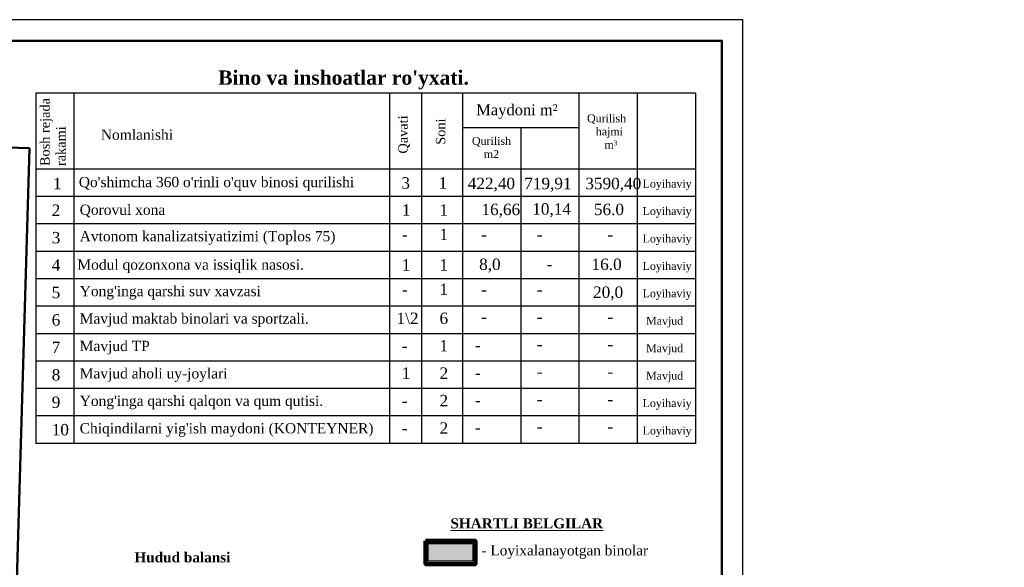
# Model space of a CAD drawing. Header units: millimetres. Extents: x -257011 to 237647566, y 2784933 to 6706507.
# Tile 399 of 451: x 10963000 to 11080253, y 5200082 to 5265260. Entities that reach past the tile are written whole.
import ezdxf

# ---------------------------------------------------------------- set-up
doc = ezdxf.new("R2010")
doc.units = ezdxf.units.MM
doc.header["$LTSCALE"] = 1000
doc.header["$XCLIPFRAME"] = 0
doc.layers.add('(040) Ограда', color=7, linetype='Continuous')
doc.layers.add('Та', color=250, linetype='Continuous', lineweight=25)
doc.layers.add('Ф А С А Д', color=250, linetype='Continuous', lineweight=15)
doc.styles.get("Standard").update_dxf_attribs({"font": 'ARIALN.TTF'})
doc.linetypes.add('KANALIS_K', pattern='A,1,["<",Standard,S=1.8,R=0,X=-0.9,Y=-0.9],3,-1,["К",Standard,S=1.8,R=0,X=-0.9,Y=-0.9],-1,10', length=16)
picture_1 = doc.add_image_def('image1.jpg', size_in_pixel=(9921, 7016))

# ---------------------------------------------------------------- blocks, each defined once
blk = doc.blocks.new('*U1625')
at = {"color": 1, "lineweight": 30, "ltscale": 1000}
blk.add_line((0, -1467), (0, 0), dxfattribs=at)
blk = doc.blocks.new('*U1626')
at = {"color": 0, "linetype": 'ByBlock', "lineweight": -2, "transparency": 16777216}
for p, rotation in [((4094707, -1160507), 59.99999999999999), ((4094707, -1161241), 120), ((4095978, -1161241), 240), ((4095978, -1160507), 299.9999999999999), ((4095342, -1161607), 180)]:
    blk.add_blockref('*U1625', p, dxfattribs=dict(at, rotation=rotation))
blk.add_blockref('*U1625', (4095342, -1160141), dxfattribs=at)
blk = doc.blocks.new('dghtfhs')
at = {"color": 1, "lineweight": 60, "ltscale": 1000}
blk.add_circle((4095342, -1160874), 392, dxfattribs=at)
at = {"lineweight": 50}
blk.add_blockref('*U1626', (0, 0), dxfattribs=at)
at = {"lineweight": 50, "ltscale": 1000}
image = blk.add_image(picture_1, insert=(4006014, -1032674), size_in_units=(238817, 168888), rotation=-90, dxfattribs=at)
image.set_boundary_path([(2317.04, 1251.37), (7352.33, 5965.575)])
blk = doc.blocks.new('Bino va inshoot ruyxati')
at = {"lineweight": 30}
for p, q in [((4115695, -1229361), (4032202, -1229361)), ((4032202, -1229361), (4032202, -1273674)), ((4037005, -1229361), (4037005, -1273674)), ((4076980, -1229361), (4076980, -1242438)), ((4081016, -1229361), (4081016, -1273674)), ((4086211, -1229361), (4086211, -1273674)), ((4100953, -1229361), (4100953, -1273674)), ((4108324, -1229361), (4108324, -1273674)), ((4115695, -1229361), (4115695, -1273674)), ((4086211, -1233705), (4100953, -1233705)), ((4093582, -1233705), (4093582, -1273674)), ((4115695, -1238968), (4032202, -1238968)), ((4115695, -1242438), (4032202, -1242438)), ((4076980, -1242438), (4076980, -1273674)), ((4115695, -1245909), (4032202, -1245909)), ((4115695, -1249380), (4032202, -1249380)), ((4115695, -1252850), (4032202, -1252850)), ((4115695, -1256321), (4032202, -1256321)), ((4115695, -1259791), (4032202, -1259791)), ((4115695, -1263262), (4032202, -1263262)), ((4115695, -1266733), (4032202, -1266733)), ((4115695, -1270203), (4032202, -1270203)), ((4115695, -1273674), (4032202, -1273674))]:
    blk.add_line(p, q, dxfattribs=at)
at = {"lineweight": 30, "insert": (4071155, -1226498), "char_height": 2000, "width": 68840.79, "attachment_point": 2}
blk.add_mtext("{\\fTimes New Roman|b1|i0|c204|p18;\\H0.9x;Bino va inshoatlar ro'yxati.\\P\\H1.11111x;                         }", dxfattribs=at)
at = {"color": 7, "lineweight": 30, "attachment_point": 1}
for s, insert, char_height, width in [('{\\fTimes New Roman|b0|i0|c204|p18;\\C256;Maydoni m²}', (4087945, -1230777), 1382.45, 10751.31), ('\\pi2351.83787;{\\fTimes New Roman|b0|i0|c204|p18;\\C256;Qurilish         \\P\\pi2708.16847;  hajmi\\P\\pi3422.97631;   m³}', (4099623, -1232044), 998.43, 9474.85), ('{\\fTimes New Roman|b0|i0|c204|p18;\\C256;Qurilish\\P    m2}', (4087408, -1234909), 998.43, 9474.85), ('{\\fTimes New Roman|b0|i0|c0|p18;\\C256;Loyihaviy}', (4109012, -1240312), 998.43, 9474.85), ('{\\fTimes New Roman|b0|i0|c0|p18;\\C256;Loyihaviy}', (4109012, -1243782), 998.43, 9474.85), ('{\\fTimes New Roman|b0|i0|c0|p18;\\C256;Loyihaviy}', (4109012, -1247253), 998.43, 9474.85), ('{\\fTimes New Roman|b0|i0|c0|p18;\\C256;Loyihaviy}', (4109012, -1250724), 998.43, 9474.85), ('{\\fTimes New Roman|b0|i0|c0|p18;\\C256;Loyihaviy}', (4109012, -1254194), 998.43, 9474.85), ('{\\fTimes New Roman|b0|i0|c0|p18;\\C256;Mavjud}', (4109448, -1257665), 998.43, 9474.85), ('{\\fTimes New Roman|b0|i0|c0|p18;\\C256;Mavjud}', (4109448, -1261135), 998.43, 9474.85), ('{\\fTimes New Roman|b0|i0|c0|p18;\\C256;Mavjud}', (4109448, -1264606), 998.43, 9474.85), ('{\\fTimes New Roman|b0|i0|c0|p18;\\C256;Loyihaviy}', (4109012, -1268076), 998.43, 9474.85), ('{\\fTimes New Roman|b0|i0|c0|p18;\\C256;Loyihaviy}', (4109012, -1271547), 998.43, 9474.85)]:
    blk.add_mtext(s, dxfattribs=dict(at, insert=insert, char_height=char_height, width=width))
at = {"layer": 'Та', "lineweight": 30, "char_height": 1200.8, "width": 12131.89, "attachment_point": 1, "rotation": 90}
for s, insert in [('{\\fTimes New Roman|b0|i0|c204|p18;Bosh rejada rakami}', (4032763, -1238595)), ('{\\fTimes New Roman|b0|i0|c204|p18;Qavati}', (4078072, -1237013)), ('{\\fTimes New Roman|b0|i0|c204|p18;Soni}', (4082834, -1235894))]:
    blk.add_mtext(s, dxfattribs=dict(at, insert=insert))
at = {"layer": 'Та', "lineweight": 30, "attachment_point": 1}
for s, insert, char_height, width in [('{\\fTimes New Roman|b0|i0|c204|p18;Nomlanishi}', (4040431, -1233964), 1296.87, 34217.26), ("\\pt11286.52544;{\\fTimes New Roman|b0|i0|c204|p18;Qo'shimcha \\fTimes New Roman|b0|i0|c0|p18;360\\fTimes New Roman|b0|i0|c204|p18; o'rinli o'quv binosi qurilishi}", (4037649, -1239962), 1296.867, 41312.95), ('{\\fTimes New Roman|b0|i0|c204|p18;1}', (4034378, -1240083), 1440.96, 10311.19), ('{\\fTimes New Roman|b0|i0|c0|p18;3}', (4078476, -1240004), 1440.96, 10311.19), ('{\\fTimes New Roman|b0|i0|c204|p18;1}', (4083192, -1240004), 1440.96, 10311.19), ('{\\fTimes New Roman|b0|i0|c0|p18;422,40}', (4086875, -1240065), 1440.96, 10311.19), ('{\\fTimes New Roman|b0|i0|c0|p18;719,91}', (4094025, -1240073), 1440.96, 10311.19), ('{\\fTimes New Roman|b0|i0|c0|p18;3590,40}', (4101758, -1240073), 1440.96, 10311.19), ('{\\fTimes New Roman|b0|i0|c204|p18;2}', (4034220, -1243451), 1440.96, 10311.19), ('{\\fTimes New Roman|b0|i0|c0|p18;Qorovul xona}', (4037762, -1243463), 1296.87, 36602.28), ('{\\fTimes New Roman|b0|i0|c0|p18;1}', (4078545, -1243422), 1440.96, 10311.19), ('{\\fTimes New Roman|b0|i0|c0|p18;1}', (4083306, -1243422), 1440.96, 10311.19), ('{\\fTimes New Roman|b0|i0|c0|p18;16,66}', (4088612, -1243352), 1440.96, 10311.19), ('{\\fTimes New Roman|b0|i0|c0|p18;10,14}', (4095039, -1243292), 1440.96, 10311.19), ('{\\fTimes New Roman|b0|i0|c0|p18;56.0}', (4102844, -1243354), 1440.96, 10311.19), ('{\\fTimes New Roman|b0|i0|c204|p18;3}', (4034220, -1246922), 1440.96, 10311.19), ('{\\fTimes New Roman|b0|i0|c0|p18;Avtonom kanalizatsiyatizimi (Toplos 75)}', (4037762, -1246812), 1296.87, 36602.28), ('{\\fTimes New Roman|b0|i0|c0|p18;-}', (4078545, -1246511), 1440.96, 10311.19), ('{\\fTimes New Roman|b0|i0|c204|p18;1}', (4083306, -1246511), 1440.96, 10311.19), ('{\\fTimes New Roman|b0|i0|c0|p18;-}', (4088572, -1246511), 1440.96, 10311.19), ('{\\fTimes New Roman|b0|i0|c0|p18;-}', (4095620, -1246511), 1440.96, 10311.19), ('{\\fTimes New Roman|b0|i0|c0|p18;-}', (4104555, -1246511), 1440.96, 10311.19), ('{\\fTimes New Roman|b0|i0|c0|p18;4}', (4034220, -1250392), 1440.96, 10311.19), ('{\\fTimes New Roman|b0|i0|c0|p18;Modul qozonxona va issiqlik nasosi\\fTimes New Roman|b0|i0|c204|p18;.}', (4037464, -1250404), 1296.867, 36602.28), ('{\\fTimes New Roman|b0|i0|c0|p18;1}', (4078521, -1250363), 1440.96, 10311.19), ('{\\fTimes New Roman|b0|i0|c0|p18;1}', (4083282, -1250363), 1440.96, 10311.19), ('{\\fTimes New Roman|b0|i0|c0|p18;8,0}', (4088314, -1250293), 1440.96, 10311.19), ('{\\fTimes New Roman|b0|i0|c204|p18;-}', (4096868, -1250254), 1440.96, 4084.2), ('{\\fTimes New Roman|b0|i0|c0|p18;16.0}', (4102546, -1250295), 1440.96, 10311.19), ("{\\fTimes New Roman|b0|i0|c0|p18;Yong'inga qarshi suv xavzasi}", (4037762, -1253753), 1296.87, 36602.28), ('{\\fTimes New Roman|b0|i0|c204|p18;1}', (4083306, -1253453), 1440.96, 10311.19), ('{\\fTimes New Roman|b0|i0|c0|p18;5}', (4034220, -1253863), 1440.96, 10311.19), ('{\\fTimes New Roman|b0|i0|c0|p18;-}', (4078545, -1253453), 1440.96, 10311.19), ('{\\fTimes New Roman|b0|i0|c0|p18;-}', (4088572, -1253453), 1440.96, 10311.19), ('{\\fTimes New Roman|b0|i0|c0|p18;-}', (4095620, -1253453), 1440.96, 10311.19), ('{\\fTimes New Roman|b0|i0|c0|p18;20,0}', (4102737, -1253822), 1440.96, 10311.19), ('{\\fTimes New Roman|b0|i0|c0|p18;6}', (4034220, -1257333), 1440.96, 10311.19), ('{\\fTimes New Roman|b0|i0|c0|p18;Mavjud maktab binolari va sportzali.}', (4037762, -1257224), 1296.87, 36602.28), ('{\\fTimes New Roman|b0|i0|c204|p18;1\\fTimes New Roman|b0|i0|c0|p18;\\\\2}', (4077866, -1257127), 1440.96, 10311.19), ('{\\fTimes New Roman|b0|i0|c0|p18;6}', (4083306, -1257125), 1440.96, 10311.19), ('{\\fTimes New Roman|b0|i0|c0|p18;-}', (4088572, -1256923), 1440.96, 10311.19), ('{\\fTimes New Roman|b0|i0|c0|p18;-}', (4095620, -1256923), 1440.96, 10311.19), ('{\\fTimes New Roman|b0|i0|c0|p18;-}', (4104555, -1256923), 1440.96, 10311.19), ('{\\fTimes New Roman|b0|i0|c0|p18;7}', (4034220, -1260804), 1440.96, 10311.19), ('{\\fTimes New Roman|b0|i0|c0|p18;Mavjud TP}', (4037762, -1260695), 1296.87, 36602.28), ('{\\fTimes New Roman|b0|i0|c204|p18;1}', (4083306, -1260594), 1440.96, 10311.19), ('{\\fTimes New Roman|b0|i0|c0|p18;-}', (4078520, -1260597), 1440.96, 10311.19), ('{\\fTimes New Roman|b0|i0|c0|p18;-}', (4087797, -1260525), 1440.96, 10311.19), ('{\\fTimes New Roman|b0|i0|c0|p18;-}', (4095620, -1260394), 1440.96, 10311.19), ('{\\fTimes New Roman|b0|i0|c0|p18;-}', (4104555, -1260394), 1440.96, 10311.19), ('{\\fTimes New Roman|b0|i0|c0|p18;8}', (4034220, -1264274), 1440.96, 10311.19), ('{\\fTimes New Roman|b0|i0|c0|p18;Mavjud aholi uy-joylari}', (4037762, -1264165), 1296.87, 36602.28), ('{\\fTimes New Roman|b0|i0|c204|p18;1}', (4078520, -1264068), 1440.96, 10311.19), ('{\\fTimes New Roman|b0|i0|c0|p18;2}', (4083306, -1264064), 1440.96, 10311.19), ('{\\fTimes New Roman|b0|i0|c0|p18;-}', (4087797, -1263996), 1440.96, 10311.19), ('{\\fTimes New Roman|b0|i0|c0|p18;-}', (4095620, -1263864), 1440.96, 10311.19), ('{\\fTimes New Roman|b0|i0|c0|p18;-}', (4104555, -1263864), 1440.96, 10311.19), ('{\\fTimes New Roman|b0|i0|c0|p18;9}', (4034220, -1267745), 1440.96, 10311.19), ("{\\fTimes New Roman|b0|i0|c0|p18;Yong'inga qarshi qalqon va qum qutisi.}", (4037762, -1267636), 1296.87, 36602.28), ('{\\fTimes New Roman|b0|i0|c0|p18;-}', (4078520, -1267539), 1440.96, 10311.19), ('{\\fTimes New Roman|b0|i0|c0|p18;2}', (4083306, -1267535), 1440.96, 10311.19), ('{\\fTimes New Roman|b0|i0|c0|p18;-}', (4087797, -1267467), 1440.96, 10311.19), ('{\\fTimes New Roman|b0|i0|c0|p18;-}', (4095620, -1267335), 1440.96, 10311.19), ('{\\fTimes New Roman|b0|i0|c0|p18;-}', (4104555, -1267335), 1440.96, 10311.19), ("{\\fTimes New Roman|b0|i0|c0|p18;Chiqindilarni yig'ish maydoni (KONTEYNER)}", (4037762, -1271106), 1296.87, 41312.95), ('{\\fTimes New Roman|b0|i0|c0|p18;2}', (4083306, -1271005), 1440.96, 10311.19), ('{\\fTimes New Roman|b0|i0|c0|p18;10}', (4034220, -1271216), 1440.96, 10311.19), ('{\\fTimes New Roman|b0|i0|c0|p18;-}', (4078520, -1271009), 1440.96, 10311.19), ('{\\fTimes New Roman|b0|i0|c0|p18;-}', (4087797, -1270937), 1440.96, 10311.19), ('{\\fTimes New Roman|b0|i0|c0|p18;-}', (4095620, -1270805), 1440.96, 10311.19), ('{\\fTimes New Roman|b0|i0|c0|p18;-}', (4104555, -1270805), 1440.96, 10311.19)]:
    blk.add_mtext(s, dxfattribs=dict(at, insert=insert, char_height=char_height, width=width))

msp = doc.modelspace()

# ---------------------------------------------------------------- hatches: boundary and pattern name
at = {"layer": '(040) Ограда', "linetype": 'KANALIS_K', "ltscale": 1000}
h = msp.add_hatch(color=256, dxfattribs=at)
h.set_gradient(color1=(255, 0, 0), color2=(209, 0, 0), one_color=1, tint=0.41, name='INVSPHERICAL')
h.paths.add_polyline_path([(11016951.52, 5202901.721), (11011662.532, 5202901.721), (11011662.532, 5200794.666), (11016951.52, 5200794.666)])

# ---------------------------------------------------------------- linework, layer by layer
at = {"color": 5}
msp.add_lwpolyline([(10839128.298, 5116760.058), (11049128.298, 5116760.058), (11049128.298, 5265260.058), (10839128.298, 5265260.058)], close=True, dxfattribs=at)
at = {"lineweight": 120}
msp.add_lwpolyline([(11011340.701, 5203223.551), (11017273.35, 5203223.551), (11017273.35, 5200472.836), (11011340.701, 5200472.836)], close=True, dxfattribs=at)
at = {"lineweight": 30}
msp.add_lwpolyline([(11011662.532, 5202901.721), (11016951.52, 5202901.721), (11016951.52, 5200794.666), (11011662.532, 5200794.666)], close=True, dxfattribs=at)
at = {"layer": 'Ф А С А Д', "color": 5, "lineweight": 50}
msp.add_lwpolyline([(10849128.298, 5119260.058), (11046628.298, 5119260.058), (11046628.298, 5262760.058), (10849128.298, 5262760.058)], close=True, dxfattribs=at)

# ---------------------------------------------------------------- block references
at = {"lineweight": 50, "xscale": 0.940900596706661, "yscale": 0.940900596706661, "zscale": 0.940900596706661}
msp.add_blockref('Bino va inshoot ruyxati', (7171013.939, 6413227.882), dxfattribs=at)
at = {"lineweight": 50, "rotation": 358.3425671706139}
msp.add_blockref('dghtfhs', (6852604.801, 6457872.677), dxfattribs=at)

# ---------------------------------------------------------------- texts
at = {"color": 1, "lineweight": 15, "insert": (11014293.677, 5205912.499), "char_height": 1200, "attachment_point": 1}
msp.add_mtext('{\\fTimes New Roman|b1|i0|c204|p18;\\L\\C256;SHARTLI BELGILAR}', dxfattribs=at)
at = {"color": 250, "linetype": 'Continuous', "lineweight": 5, "ltscale": 70, "insert": (11017993.257, 5202701.755), "char_height": 1206.86493, "width": 130779.04008, "attachment_point": 1}
msp.add_mtext('{\\fTimes New Roman|b0|i0|c204|p18;- Loyixalanayotgan binolar}', dxfattribs=at)
at = {"layer": 'Та', "insert": (10976655.162, 5201865.86), "char_height": 1200, "width": 20311.27049, "attachment_point": 1}
msp.add_mtext('{\\fTimes New Roman|b1|i0|c204|p18;Hudud balansi}', dxfattribs=at)

doc.saveas('drawing.dxf')
